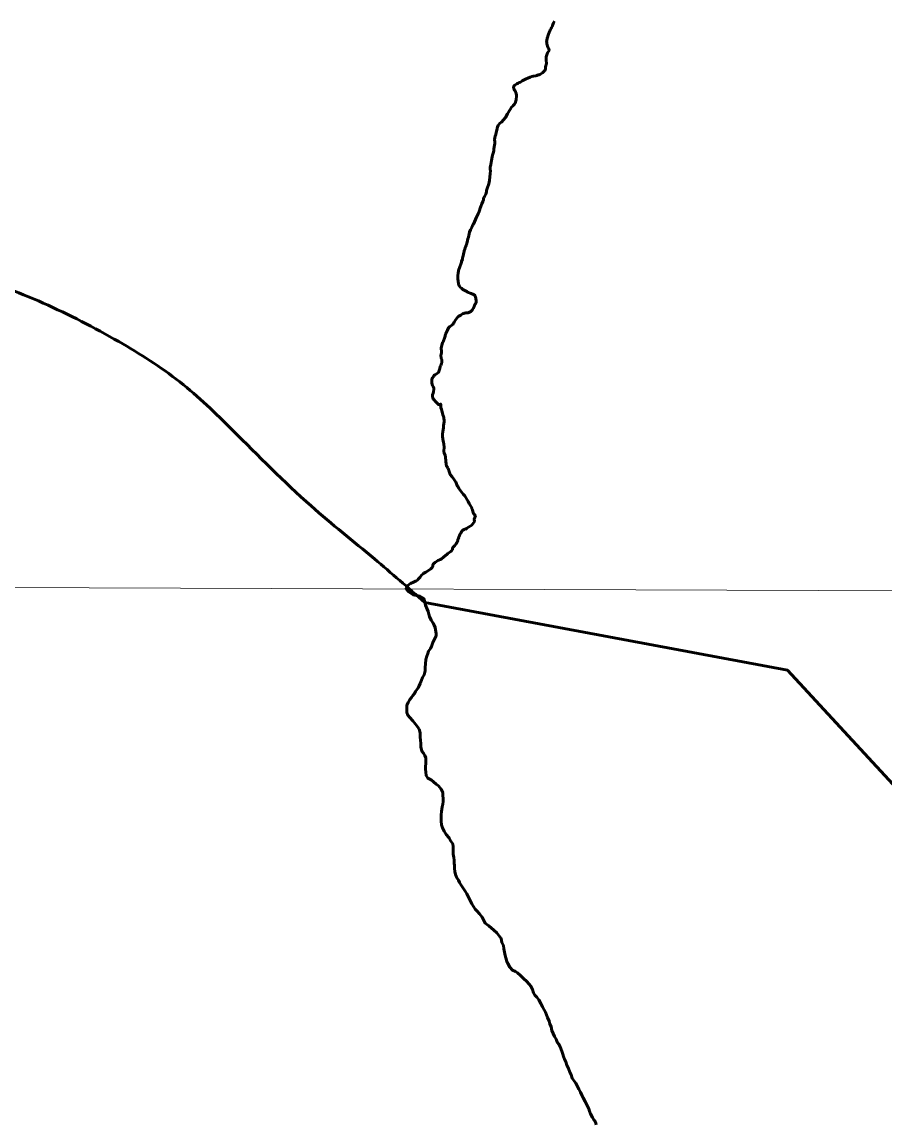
# Model space of a CAD drawing. Extents: x 553962 to 842807, y 8883888 to 9032388.
# Drawn here: x 805501 to 807334, y 9015081 to 9017421 of the extents above; entities that cross this region are included whole.
import ezdxf

# ---------------------------------------------------------------- set-up
doc = ezdxf.new("R2010")
doc.units = 0
doc.header["$LTSCALE"] = 20
for name, color, linetype, lineweight in [('1', 7, 'Continuous', 13), ('23', 7, 'Continuous', 13), ('24', 7, 'Continuous', 25), ('28', 7, 'Continuous', 53), ('30', 7, 'Continuous', 35)]:
    doc.layers.add(name, color=color, linetype=linetype, lineweight=lineweight)

msp = doc.modelspace()

# ---------------------------------------------------------------- linework, layer by layer
at = {"layer": '1'}
msp.add_line((798309.18, 9016246.41), (835077.85, 9016113.99), dxfattribs=at)
at = {"layer": '23'}
msp.add_lwpolyline([(806356.96, 9016188.82), (807127.19, 9016044.73), (807677.86, 9015448.63), (807933.55, 9015298)], dxfattribs=at)
msp.add_spline([(803603.41, 9016652.32), (803696.02, 9016656.76), (803850.24, 9016679.02), (804014.81, 9016727.94), (804173.03, 9016780.7), (804396.2, 9016859.25), (804582, 9016913.87), (804912.77, 9016939.97), (805148.6, 9016932.61), (805377.03, 9016887.78), (805546.28, 9016824.55), (805706.79, 9016742.61), (805836.54, 9016657.06), (805948.55, 9016554.59), (806115.34, 9016393.77), (806249.84, 9016281.28), (806356.96, 9016188.82)], degree=3, dxfattribs=at)
at = {"layer": '24', "lineweight": 53}
for points in [[(806632.39, 9017422.93), (806630.51, 9017419.57), (806629.69, 9017417.24), (806628.26, 9017414.42), (806627.8, 9017412.72), (806625.87, 9017409.44), (806625.13, 9017407.58), (806623.29, 9017404.3), (806622.56, 9017402.44), (806619.57, 9017395.82), (806618.71, 9017393.52), (806617.45, 9017388.8), (806616.8, 9017387.01), (806615.74, 9017381.95), (806615.74, 9017381.95), (806615.63, 9017380.41), (806616.12, 9017376.89), (806616.16, 9017375.02)], [(806616.16, 9017375.02), (806616.65, 9017373.06), (806617.69, 9017370.03), (806619.22, 9017366.52), (806620.19, 9017364.73), (806620.86, 9017360.82), (806617.84, 9017356.09), (806615.27, 9017349.55), (806614.66, 9017347.59), (806614.43, 9017345.72), (806614.44, 9017340.74), (806615.3, 9017333.18), (806613.39, 9017326.32), (806613.53, 9017321.71), (806612.84, 9017320.18), (806611.53, 9017318.26), (806608.77, 9017315.37), (806606.84, 9017313.85), (806604.63, 9017311.83), (806601.32, 9017309.84), (806599.65, 9017309.37), (806597.86, 9017309.21), (806594.66, 9017307.92), (806592.95, 9017307.47), (806587.66, 9017306.57), (806584.3, 9017305.73), (806580.88, 9017304.46), (806579.08, 9017303.58), (806577.37, 9017303.03), (806570.52, 9017299.82), (806564, 9017296.26), (806560.27, 9017294.01), (806557.03, 9017292.63), (806555.45, 9017291.56), (806552.08, 9017290.26), (806547.76, 9017287.45), (806546.59, 9017286.27), (806545.64, 9017284.82), (806545.15, 9017283.55), (806545.07, 9017282.59), (806545.66, 9017281.77), (806546, 9017280.11), (806546.64, 9017278.41), (806547.46, 9017276.76), (806548.48, 9017275.11), (806550.74, 9017269.77), (806551.56, 9017266.12), (806551.66, 9017262.93), (806551.26, 9017257.78), (806550.82, 9017255.99), (806550.15, 9017254.12), (806549.32, 9017250.85), (806548.52, 9017248.99), (806547.29, 9017246.85), (806544.91, 9017243.93), (806542.98, 9017242.3), (806541.29, 9017240.34), (806538.12, 9017235.52), (806537.05, 9017233.36), (806534.65, 9017230.06), (806532.43, 9017226.74), (806528.26, 9017218.9), (806524.08, 9017213.56), (806519.59, 9017208.95), (806516.5, 9017206.36), (806512.94, 9017201.89), (806511.27, 9017199.17), (806510.23, 9017195.58), (806508.84, 9017189.08), (806508.76, 9017187.12), (806507.53, 9017182.22), (806506.37, 9017178.79), (806505.6, 9017175.29), (806505.19, 9017171.94), (806505.4, 9017166.64), (806505.38, 9017163.37), (806504.76, 9017159.94), (806504.42, 9017156.44), (806503.49, 9017151.45), (806503.15, 9017148.02), (806499.9, 9017135.79), (806498.96, 9017130.73), (806498.63, 9017127.31), (806497.36, 9017118.89), (806496.26, 9017115.63), (806495.75, 9017113.6), (806495.55, 9017111.96), (806495.68, 9017108.28), (806496.17, 9017105.03), (806495.87, 9017100.04), (806494.06, 9017084.7), (806492.66, 9017077.76), (806491.91, 9017075.97), (806490.16, 9017069.73), (806488.65, 9017065.53), (806488.25, 9017063.9), (806487.82, 9017060.55), (806486.37, 9017055.57), (806486.37, 9017055.57), (806483.48, 9017050.86), (806482.68, 9017048.77)], [(806482.68, 9017048.77), (806481.88, 9017047.12), (806481.39, 9017043.63), (806480.35, 9017040.27), (806478.12, 9017035.13), (806476.04, 9017029.7), (806475.2, 9017027.98), (806472.37, 9017019.35), (806470.7, 9017015.75), (806469.37, 9017012.49), (806465.99, 9017005.71), (806461.12, 9016993.86), (806459.84, 9016991.96), (806458.82, 9016990.07), (806458.15, 9016988.36), (806457.11, 9016986.64), (806456.48, 9016984.78), (806453.78, 9016979.79), (806451.79, 9016974.8), (806449.5, 9016964.44), (806448.54, 9016961.01), (806447.12, 9016954.09), (806445.3, 9016948.94), (806444.54, 9016947.15), (806443.58, 9016943.8), (806442.86, 9016942.08), (806441.96, 9016938.9), (806440.75, 9016935.39), (806440.47, 9016933.52), (806439.81, 9016931.65), (806439.09, 9016928.38), (806438.08, 9016925.11), (806437.55, 9016922.62), (806436.77, 9016919.88), (806436.6, 9016918.02), (806434.74, 9016913.03), (806434.58, 9016911.24), (806434.06, 9016909.53), (806430.31, 9016899.25), (806429.6, 9016897.6), (806429.33, 9016895.82), (806428.72, 9016894.1), (806428.47, 9016892.31), (806427.63, 9016888.88), (806426.8, 9016882.18), (806426.88, 9016880.39), (806426.8, 9016878.68), (806427.29, 9016875.41), (806427.53, 9016871.9), (806427.84, 9016870.11), (806428.22, 9016866.43), (806428.5, 9016864.97), (806428.98, 9016863.41), (806429.83, 9016861.48), (806432.52, 9016857.74), (806434.52, 9016855.98), (806437.85, 9016853.66), (806445.98, 9016849.26), (806447.83, 9016847.98), (806455.13, 9016844.81), (806460.19, 9016843), (806462.16, 9016841.87), (806463.04, 9016840.38), (806464.55, 9016836.76), (806465.11, 9016834.98), (806465.34, 9016833.27), (806466.08, 9016829.78), (806466.08, 9016828.94), (806465.87, 9016828.04), (806465.74, 9016826.42), (806464.3, 9016823.06), (806463.32, 9016821.27), (806462.73, 9016819.48), (806460.42, 9016814.06), (806458.47, 9016811.02), (806457.19, 9016809.3), (806454.32, 9016806.3), (806452.12, 9016805.04), (806449.21, 9016803.97), (806445.63, 9016803.5), (806443.92, 9016803.48), (806441.61, 9016803.26), (806440.48, 9016802.75), (806438.78, 9016802.3), (806437.04, 9016801.37), (806433.42, 9016798.89), (806428.89, 9016796.45), (806427.98, 9016795.82), (806425.48, 9016793.24), (806423.11, 9016789.75), (806419.58, 9016783.66), (806418.55, 9016782.91), (806417.95, 9016781.69), (806416.16, 9016778.98), (806413.58, 9016776.77), (806409.85, 9016774.72), (806408.31, 9016773.43), (806406.89, 9016771.74), (806404.75, 9016767.35), (806404.75, 9016767.35), (806401.51, 9016759.79)], [(806401.51, 9016759.79), (806400.96, 9016757.86), (806400.23, 9016755.93), (806399.89, 9016754.01), (806398.92, 9016750.15), (806396.64, 9016744.29), (806395.71, 9016742.44), (806394.42, 9016740.43), (806393.84, 9016738.32), (806393.13, 9016734.73), (806392.37, 9016732.63), (806391.76, 9016728.68), (806391.76, 9016727.02), (806392.28, 9016722.94), (806392.19, 9016718.83), (806391.14, 9016713.04), (806391.02, 9016711.04), (806391.31, 9016710.09), (806391.85, 9016706.96), (806392.7, 9016704.65), (806392.73, 9016702.6), (806393.02, 9016700.45), (806392.82, 9016697.64), (806392.49, 9016697.1), (806392.25, 9016696.09), (806390.58, 9016692.15), (806389.7, 9016689.66), (806388.61, 9016685.73), (806388.21, 9016683.32), (806387.65, 9016681.1), (806386.93, 9016679.05), (806386.38, 9016678.08), (806383.81, 9016676.01), (806378.69, 9016672.39), (806376.34, 9016670.96), (806376.04, 9016670.45), (806375.93, 9016669.64), (806374.31, 9016667.99), (806373.1, 9016665.92), (806372.17, 9016664.03), (806371.74, 9016661.89), (806371.82, 9016659.75), (806371.64, 9016657.61), (806372, 9016655.21), (806372.81, 9016651.61), (806373.55, 9016649.68), (806374.56, 9016647.6), (806375.76, 9016643.98), (806376.1, 9016642.05), (806375.37, 9016635.84), (806374.44, 9016633.34), (806373.46, 9016629.41), (806373.13, 9016627.21), (806373.14, 9016626.26), (806373.75, 9016623.2), (806374.49, 9016620.71), (806374.65, 9016620.46), (806376.07, 9016619.41), (806379.86, 9016615.32), (806382.58, 9016612.69), (806386.45, 9016608.66), (806386.87, 9016608.69), (806390.32, 9016609.92), (806390.65, 9016609.9), (806390.69, 9016601.36), (806390.79, 9016601.21), (806391.36, 9016601.04), (806394.02, 9016593.39), (806394.98, 9016587.35), (806396.56, 9016583.49), (806397.1, 9016581.56), (806397.22, 9016579.64), (806397.74, 9016575.78), (806397.66, 9016572.19), (806396.58, 9016564.21), (806396.56, 9016560.28), (806394.95, 9016551.23), (806394.34, 9016546.94), (806394.42, 9016543), (806394.34, 9016541.08), (806396.03, 9016531.31), (806396.71, 9016528.91), (806397.41, 9016524.88), (806397.64, 9016518.45), (806397.55, 9016509.8), (806398.14, 9016505.57), (806399.81, 9016501.37), (806401.05, 9016497.16), (806400.98, 9016495.02), (806401.61, 9016490.65), (806401.72, 9016486.45), (806402.02, 9016484.31), (806401.94, 9016482.17), (806402.25, 9016480.12), (806402.66, 9016479.47), (806402.91, 9016478.61), (806403.3, 9016478.36), (806403.44, 9016477.95), (806403.77, 9016477.65), (806403.98, 9016477), (806403.98, 9016477)], [(806403.98, 9016477), (806404.42, 9016476.67), (806404.77, 9016475.65), (806406.04, 9016473.52), (806407.07, 9016471.46), (806408.01, 9016469.04), (806409.07, 9016464.87), (806409.86, 9016462.89), (806410.98, 9016460.68), (806414.82, 9016455.3), (806418.64, 9016450.78), (806421.63, 9016446.39), (806422.7, 9016444.46), (806423.45, 9016442.79), (806424.9, 9016438.84), (806426.31, 9016435.72), (806427.46, 9016434.48), (806427.59, 9016433.7), (806428.16, 9016432.89), (806429.1, 9016431.03), (806435.99, 9016421.58), (806438.57, 9016418.82), (806441.77, 9016414.9), (806447.02, 9016406.76), (806449.12, 9016402.98), (806450.95, 9016399.13), (806453.4, 9016395.27), (806456.41, 9016389.48), (806457.1, 9016387.49), (806457.94, 9016385.56), (806459, 9016382.07), (806460.5, 9016377.92), (806464.41, 9016372.69), (806462.04, 9016365.84), (806462.15, 9016360.62), (806456.76, 9016353.14), (806445.96, 9016346.34), (806445.41, 9016345.62), (806444.76, 9016345.09), (806443, 9016344.62), (806441.47, 9016344.04), (806440.7, 9016343.58), (806439.26, 9016343), (806437.63, 9016342.04), (806435.67, 9016339.95), (806433.8, 9016337.28), (806433.69, 9016336.88), (806433.2, 9016336.55), (806431.88, 9016334.16), (806430.83, 9016330.73), (806429.15, 9016327.5), (806428.9, 9016326.44), (806428.29, 9016325.46), (806427.8, 9016324.32), (806427.41, 9016322.8), (806426.91, 9016321.72), (806426.74, 9016320.52), (806426.14, 9016318.78), (806424.59, 9016315.64), (806423.9, 9016314.54), (806423.45, 9016313.38), (806420.93, 9016310), (806417.89, 9016307.04), (806416.61, 9016305.22), (806415.68, 9016303.04), (806416.04, 9016301.24), (806413.48, 9016298.32), (806412.61, 9016297.74), (806412.33, 9016297.26), (806407.79, 9016294.24), (806405.89, 9016292.49), (806404.01, 9016291.24), (806396.83, 9016284.82), (806391.72, 9016280.82), (806390.07, 9016279.72), (806384.3, 9016277.54), (806378.8, 9016273.73), (806377.32, 9016272.56), (806375.91, 9016271.16), (806374.85, 9016269.76), (806374.11, 9016267.6), (806373.62, 9016265.32), (806372.71, 9016263.3), (806371.18, 9016261.53), (806369.4, 9016259.83), (806362.9, 9016255.37), (806358.8, 9016253.34), (806354.67, 9016250.81), (806353.2, 9016249.53), (806350.08, 9016246.4), (806346.77, 9016242.78), (806343.02, 9016238.18), (806341.09, 9016236.25), (806339.12, 9016234.5), (806337.31, 9016233.71), (806332.57, 9016232.09), (806326.53, 9016229.07), (806324.42, 9016227.74), (806320.97, 9016225.1), (806319.24, 9016223.09), (806317.53, 9016217.72)], [(806317.53, 9016217.72), (806322.79, 9016211.11), (806332.27, 9016204.69), (806346.03, 9016202.24), (806354.78, 9016197.44), (806356.74, 9016189.68), (806358.46, 9016182.67), (806361.67, 9016174.14), (806363.9, 9016169.63), (806365.37, 9016163.87), (806367.1, 9016158.61), (806370.57, 9016151.08), (806374.54, 9016144.56), (806376.68, 9016140.19)], [(806376.68, 9016140.19), (806378.74, 9016135.54), (806379.78, 9016130.9), (806381.32, 9016123.15), (806380.81, 9016117.99), (806377.71, 9016110.76), (806374.09, 9016103.53), (806371.3, 9016095.54), (806368.78, 9016091.06), (806365, 9016085.07), (806362.97, 9016080.58), (806360.94, 9016074.83), (806359.16, 9016067.34), (806358.36, 9016058.09), (806357.58, 9016050.59), (806357.29, 9016043.22)], [(806357.29, 9016043.22), (806355.25, 9016035.34), (806352.22, 9016029.1), (806350.19, 9016023.36), (806347.16, 9016016.62), (806345.13, 9016011.87), (806342.61, 9016007.13), (806337.32, 9015999.66), (806334.8, 9015995.42), (806331.77, 9015991.43), (806328.75, 9015986.94), (806325.23, 9015982.71), (806321.44, 9015975.97), (806318.92, 9015970.73), (806318.63, 9015962.98), (806318.59, 9015955.22), (806320.81, 9015949.21), (806325.29, 9015944.43), (806331.76, 9015937.14), (806336.98, 9015930.36), (806341.96, 9015924.08), (806344.54, 9015919.87)], [(806344.54, 9015919.87), (806346.9, 9015911.55), (806347.11, 9015902.54), (806347.58, 9015896.03), (806348.29, 9015889.02), (806348.26, 9015881.77), (806350.47, 9015873), (806354.2, 9015868.98), (806356.93, 9015863.46), (806358.91, 9015858.95), (806359.13, 9015853.69), (806358.85, 9015847.19), (806358.56, 9015839.94), (806358.54, 9015834.93), (806359.01, 9015828.18), (806359.73, 9015821.42), (806363.2, 9015815.4), (806370.16, 9015811.75)], [(806370.16, 9015811.75), (806375.68, 9015807.82), (806380.68, 9015802.82), (806385.68, 9015799.36), (806388.76, 9015795.9), (806391.36, 9015791.98), (806394.83, 9015785.46), (806395.29, 9015778.7), (806395.76, 9015772.2), (806395.73, 9015765.94), (806394.96, 9015760.44), (806393.93, 9015754.44), (806393.15, 9015749.44), (806392.63, 9015744.44), (806391.84, 9015737.44), (806391.57, 9015731.94), (806391.53, 9015724.18), (806392.24, 9015716.43), (806394.47, 9015710.41), (806397.68, 9015703.14), (806402.4, 9015695.61), (806407.63, 9015689.83), (806408.55, 9015688.2)], [(806408.55, 9015688.2), (806412.34, 9015681.55), (806416.06, 9015675.77), (806416.78, 9015669.52), (806417.24, 9015661.01), (806417.46, 9015654), (806418.18, 9015646.99), (806418.9, 9015641.73), (806419.12, 9015635.23), (806419.6, 9015629.97), (806420.07, 9015623.46), (806420.54, 9015617.46), (806422.26, 9015610.94), (806425.23, 9015604.17), (806428.45, 9015598.65), (806430.43, 9015594.14), (806433.91, 9015588.62), (806438.13, 9015581.84), (806442.35, 9015575.81), (806446.08, 9015570.29), (806449.8, 9015562.52), (806453.26, 9015555.49), (806456.73, 9015548.72), (806460.21, 9015542.7), (806464.19, 9015537.67), (806467.92, 9015532.9), (806473.39, 9015527.37), (806478.86, 9015520.33), (806482.33, 9015513.56), (806485.31, 9015507.79), (806487.94, 9015505.63), (806492.84, 9015502.2), (806492.84, 9015502.2), (806503.63, 9015492.89), (806510, 9015487.01), (806514.42, 9015481.62), (806519.32, 9015475.25), (806520.79, 9015466.92), (806523.73, 9015460.06), (806524.72, 9015453.2), (806526.19, 9015446.34), (806527.51, 9015439.02), (806528.98, 9015434.01), (806531.45, 9015426.24), (806533.43, 9015421.72), (806537.4, 9015414.45), (806543.37, 9015408.16), (806549.86, 9015405.13), (806553.85, 9015401.85), (806560.33, 9015396.56), (806567.3, 9015389.52), (806572.53, 9015384.74), (806578.75, 9015377.96), (806581.99, 9015373.94), (806585.96, 9015366.91), (806587.67, 9015359.89), (806590.9, 9015354.62), (806594.74, 9015350.52), (806599.07, 9015344.65), (806603.4, 9015337.23), (806607.11, 9015329.81), (806610.2, 9015323.94), (806612.99, 9015318.38), (806615.46, 9015313.12), (806617.63, 9015307.56), (806620.72, 9015299.21), (806622.27, 9015293.96), (806625.05, 9015287.16), (806626.57, 9015279.88), (806629.79, 9015273.11), (806632.26, 9015267.09), (806635.76, 9015261.19), (806637.71, 9015255.08), (806641.32, 9015250.35), (806644.38, 9015244.79), (806648, 9015235.61), (806650.23, 9015229.77), (806651.62, 9015224.49), (806653.85, 9015218.93), (806656.35, 9015213.09), (806658.3, 9015206.42), (806662.19, 9015199.19), (806664.98, 9015191.4), (806667.48, 9015185.28), (806669.87, 9015178.32), (806674.59, 9015171.29), (806677.82, 9015167.52), (806684.02, 9015154.98), (806687.24, 9015148.7), (806690.71, 9015142.18), (806693.44, 9015136.66), (806697.65, 9015128.88), (806705.33, 9015113.33), (806706.81, 9015108.07), (806708.53, 9015102.55), (806713.25, 9015095.27), (806715.73, 9015090.01), (806719.21, 9015085.73), (806720.93, 9015079.47)]]:
    msp.add_lwpolyline(points, dxfattribs=at)
at = {"layer": '28'}
msp.add_lwpolyline([(806356.96, 9016188.82), (807127.19, 9016044.73), (807677.86, 9015448.63), (807933.55, 9015298), (807935.96, 9015305.13)], dxfattribs=at)
msp.add_spline([(803603.41, 9016652.32), (803696.02, 9016656.76), (803850.24, 9016679.02), (804014.81, 9016727.94), (804173.03, 9016780.7), (804396.2, 9016859.25), (804582, 9016913.87), (804912.77, 9016939.97), (805148.6, 9016932.61), (805377.03, 9016887.78), (805546.28, 9016824.55), (805706.79, 9016742.61), (805836.54, 9016657.06), (805948.55, 9016554.59), (806115.34, 9016393.77), (806249.84, 9016281.28), (806356.96, 9016188.82)], degree=3, dxfattribs=at)
at = {"layer": '30'}
msp.add_lwpolyline([(806356.96, 9016188.82), (807127.19, 9016044.73), (807677.86, 9015448.63), (807923.09, 9015304.17)], dxfattribs=at)
msp.add_spline([(803603.41, 9016652.32), (803696.02, 9016656.76), (803850.24, 9016679.02), (804014.81, 9016727.94), (804173.03, 9016780.7), (804396.2, 9016859.25), (804582, 9016913.87), (804912.77, 9016939.97), (805148.6, 9016932.61), (805377.03, 9016887.78), (805546.28, 9016824.55), (805706.79, 9016742.61), (805836.54, 9016657.06), (805948.55, 9016554.59), (806115.34, 9016393.77), (806249.84, 9016281.28), (806356.96, 9016188.82)], degree=3, dxfattribs=at)

doc.saveas('drawing.dxf')
